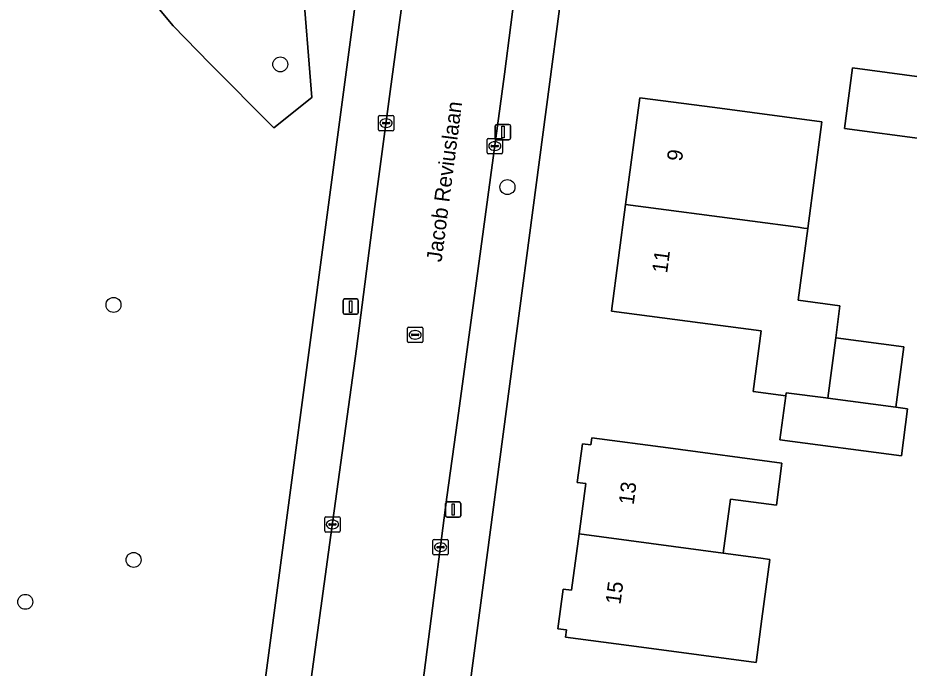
# Model space of a CAD drawing. Extents: x 161258 to 161838, y 380833 to 381727.
# Drawn here: x 161548.6 to 161606.8, y 381525.3 to 381567.9 of the extents above; entities that cross this region are included whole.
import ezdxf

# ---------------------------------------------------------------- set-up
doc = ezdxf.new("R2010")
doc.units = 0
for name, color, linetype in [('IMGEO_Boom', 7, 'Continuous'), ('IMGEO_Erf', 7, 'Continuous'), ('IMGEO_Groenvoorziening', 7, 'Continuous'), ('IMGEO_Kolk', 7, 'Continuous'), ('IMGEO_Lichtmast', 7, 'Continuous'), ('IMGEO_Openbare_ruimte_label', 7, 'Continuous'), ('IMGEO_Pand', 7, 'Continuous'), ('IMGEO_Pand_nummerreeks', 7, 'Continuous'), ('IMGEO_Rijbaan_lokaal_open', 7, 'Continuous'), ('IMGEO_Rioolput', 7, 'Continuous'), ('IMGEO_Voetpad_open', 7, 'Continuous')]:
    doc.layers.add(name, color=color, linetype=linetype)

msp = doc.modelspace()

# ---------------------------------------------------------------- linework, layer by layer
at = {"layer": 'IMGEO_Boom'}
for centre in [(161565.697, 381564.817), (161580.536, 381556.793), (161554.801, 381549.093), (161556.113, 381532.425), (161549.04, 381529.684)]:
    msp.add_circle(centre, 0.489, dxfattribs=at)
at = {"layer": 'IMGEO_Erf'}
msp.add_lwpolyline([(161586.507, 381587.885), (161574.866, 381500), (161571.884, 381477.487), (161571.043, 381470.087), (161570.912, 381467.059)], dxfattribs=at)
for points in [[(161602.559, 381560.618), (161603.084, 381564.583), (161607.608, 381563.983), (161607.615, 381564.037), (161608.035, 381567.205), (161614.975, 381566.286), (161614.563, 381563.116), (161613.567, 381563.248), (161613.045, 381559.228)], [(161587.331, 381548.687), (161588.254, 381555.66), (161589.178, 381562.637), (161594.076, 381561.988), (161601.07, 381561.061), (161600.147, 381554.083), (161599.528, 381549.404), (161602.257, 381549.043), (161601.98, 381546.943), (161606.43, 381546.354), (161605.907, 381542.401), (161606.666, 381542.3), (161606.264, 381539.226), (161598.334, 381540.281), (161598.709, 381543.147), (161596.576, 381543.43), (161597.101, 381547.394), (161592.288, 381548.031)], [(161589.287, 381526.722), (161584.33, 381527.379), (161584.392, 381527.844), (161583.832, 381527.918), (161584.176, 381530.513), (161584.725, 381530.44), (161585.215, 381534.135), (161585.649, 381537.414), (161585.092, 381537.488), (161585.427, 381540.02), (161585.99, 381539.945), (161586.051, 381540.404), (161591.036, 381539.743), (161598.465, 381538.759), (161598.099, 381535.995), (161595.101, 381536.392), (161594.635, 381532.87), (161597.077, 381532.542), (161597.672, 381532.462), (161597.158, 381528.578), (161596.781, 381525.729)]]:
    msp.add_lwpolyline(points, close=True, dxfattribs=at)
at = {"layer": 'IMGEO_Groenvoorziening'}
msp.add_lwpolyline([(161558.161, 381475.388), (161561.438, 381500), (161572.354, 381581.996)], dxfattribs=at)
for points in [[(161552.115, 381575.245), (161558.697, 381567.339), (161561.098, 381564.862), (161565.277, 381560.67), (161567.754, 381562.652), (161567.124, 381570.565), (161568.732, 381573.659), (161569.099, 381576.874), (161568.353, 381578.728), (161564.387, 381577.734), (161553.973, 381576.607)], [(161552.115, 381575.245), (161553.973, 381576.607), (161564.387, 381577.734), (161568.353, 381578.728), (161569.099, 381576.874), (161568.732, 381573.659), (161567.124, 381570.565), (161567.754, 381562.652), (161565.277, 381560.67), (161561.098, 381564.862), (161558.697, 381567.339)]]:
    msp.add_lwpolyline(points, close=True, dxfattribs=at)
at = {"layer": 'IMGEO_Kolk'}
for p, q in [((161572.104, 381560.547), (161572.104, 381561.399)), ((161572.179, 381561.473), (161573.031, 381561.473)), ((161572.406, 381561.016), (161572.804, 381561.016)), ((161572.592, 381561.253), (161572.617, 381561.253)), ((161573.105, 381561.399), (161573.105, 381560.547)), ((161573.031, 381560.473), (161572.179, 381560.473)), ((161572.363, 381560.967), (161572.363, 381560.979)), ((161572.801, 381560.93), (161572.403, 381560.93)), ((161572.615, 381560.693), (161572.59, 381560.693)), ((161572.847, 381560.979), (161572.847, 381560.967)), ((161579.208, 381559.048), (161579.208, 381559.9)), ((161579.283, 381559.974), (161580.135, 381559.974)), ((161580.209, 381559.9), (161580.209, 381559.048)), ((161579.467, 381559.468), (161579.467, 381559.48)), ((161579.905, 381559.431), (161579.507, 381559.431)), ((161579.51, 381559.517), (161579.908, 381559.517)), ((161579.696, 381559.754), (161579.721, 381559.754)), ((161579.951, 381559.48), (161579.951, 381559.468)), ((161580.135, 381558.974), (161579.283, 381558.974)), ((161579.719, 381559.194), (161579.694, 381559.194)), ((161568.601, 381534.317), (161568.601, 381535.169)), ((161568.676, 381535.243), (161569.528, 381535.243)), ((161569.089, 381535.023), (161569.114, 381535.023)), ((161569.602, 381535.169), (161569.602, 381534.317)), ((161569.528, 381534.243), (161568.676, 381534.243)), ((161568.86, 381534.737), (161568.86, 381534.749)), ((161569.298, 381534.7), (161568.9, 381534.7)), ((161568.903, 381534.786), (161569.301, 381534.786)), ((161569.112, 381534.463), (161569.087, 381534.463)), ((161569.344, 381534.749), (161569.344, 381534.737)), ((161575.663, 381532.831), (161575.663, 381533.683)), ((161575.738, 381533.757), (161576.59, 381533.757)), ((161576.664, 381533.683), (161576.664, 381532.831)), ((161575.922, 381533.251), (161575.922, 381533.263)), ((161576.36, 381533.214), (161575.962, 381533.214)), ((161575.965, 381533.3), (161576.363, 381533.3)), ((161576.151, 381533.537), (161576.176, 381533.537)), ((161576.406, 381533.263), (161576.406, 381533.251)), ((161576.59, 381532.757), (161575.738, 381532.757)), ((161576.174, 381532.977), (161576.149, 381532.977))]:
    msp.add_line(p, q, dxfattribs=at)
for points in [[(161572.104, 381560.547), (161572.104, 381561.399)], [(161572.179, 381561.473), (161573.031, 381561.473)], [(161573.105, 381561.399), (161573.105, 381560.547)], [(161573.031, 381560.473), (161572.179, 381560.473)], [(161579.208, 381559.048), (161579.208, 381559.9)], [(161579.283, 381559.974), (161580.135, 381559.974)], [(161580.209, 381559.9), (161580.209, 381559.048)], [(161580.135, 381558.974), (161579.283, 381558.974)], [(161568.601, 381534.317), (161568.601, 381535.169)], [(161568.676, 381535.243), (161569.528, 381535.243)], [(161569.602, 381535.169), (161569.602, 381534.317)], [(161569.528, 381534.243), (161568.676, 381534.243)], [(161575.663, 381532.831), (161575.663, 381533.683)], [(161575.738, 381533.757), (161576.59, 381533.757)], [(161576.664, 381533.683), (161576.664, 381532.831)], [(161576.59, 381532.757), (161575.738, 381532.757)]]:
    msp.add_lwpolyline(points, dxfattribs=at)
for centre, radius, start, end in [((161572.181, 381561.397), 0.0765, 91.55205, 178.44795), ((161572.181, 381561.397), 0.0765, 91.55205, 178.44795), ((161572.403, 381560.976), 0.0403, 85.87752, 175.75265), ((161572.808, 381560.978), 0.0386, 1.73085, 96.63898), ((161573.029, 381561.397), 0.0765, 1.55205, 88.44795), ((161573.029, 381561.397), 0.0765, 1.55205, 88.44795), ((161572.181, 381560.549), 0.0765, 181.55205, 268.44795), ((161572.181, 381560.549), 0.0765, 181.55205, 268.44795), ((161572.4, 381560.966), 0.0366, 178.93798, 274.71019), ((161572.804, 381560.973), 0.043, 264.86636, 352.45326), ((161573.029, 381560.549), 0.0765, 271.55205, 358.44795), ((161573.029, 381560.549), 0.0765, 271.55205, 358.44795), ((161579.285, 381559.898), 0.0765, 91.55205, 178.44795), ((161579.285, 381559.898), 0.0765, 91.55205, 178.44795), ((161580.133, 381559.898), 0.0765, 1.55205, 88.44795), ((161580.133, 381559.898), 0.0765, 1.55205, 88.44795), ((161579.507, 381559.477), 0.0403, 85.87752, 175.75265), ((161579.504, 381559.467), 0.0366, 178.93798, 274.71019), ((161579.908, 381559.474), 0.043, 264.86636, 352.45326), ((161579.912, 381559.479), 0.0386, 1.73085, 96.63898), ((161579.285, 381559.05), 0.0765, 181.55205, 268.44795), ((161579.285, 381559.05), 0.0765, 181.55205, 268.44795), ((161580.133, 381559.05), 0.0765, 271.55205, 358.44795), ((161580.133, 381559.05), 0.0765, 271.55205, 358.44795), ((161568.678, 381535.167), 0.0765, 91.55205, 178.44795), ((161568.678, 381535.167), 0.0765, 91.55205, 178.44795), ((161569.526, 381535.167), 0.0765, 1.55205, 88.44795), ((161569.526, 381535.167), 0.0765, 1.55205, 88.44795), ((161568.678, 381534.319), 0.0765, 181.55205, 268.44795), ((161568.678, 381534.319), 0.0765, 181.55205, 268.44795), ((161568.9, 381534.746), 0.0403, 85.87752, 175.75265), ((161568.897, 381534.736), 0.0366, 178.93798, 274.71019), ((161569.301, 381534.743), 0.043, 264.86636, 352.45326), ((161569.305, 381534.748), 0.0386, 1.73085, 96.63898), ((161569.526, 381534.319), 0.0765, 271.55205, 358.44795), ((161569.526, 381534.319), 0.0765, 271.55205, 358.44795), ((161575.74, 381533.681), 0.0765, 91.55205, 178.44795), ((161575.74, 381533.681), 0.0765, 91.55205, 178.44795), ((161576.588, 381533.681), 0.0765, 1.55205, 88.44795), ((161576.588, 381533.681), 0.0765, 1.55205, 88.44795), ((161575.962, 381533.26), 0.0403, 85.87752, 175.75265), ((161575.959, 381533.25), 0.0366, 178.93798, 274.71019), ((161576.363, 381533.257), 0.043, 264.86636, 352.45326), ((161576.367, 381533.262), 0.0386, 1.73085, 96.63898), ((161575.74, 381532.833), 0.0765, 181.55205, 268.44795), ((161575.74, 381532.833), 0.0765, 181.55205, 268.44795), ((161576.588, 381532.833), 0.0765, 271.55205, 358.44795), ((161576.588, 381532.833), 0.0765, 271.55205, 358.44795)]:
    msp.add_arc(centre, radius, start, end, dxfattribs=at)
for centre, major_axis, ratio, start_param, end_param in [((161572.591, 381560.973), (-0.387, 0.002), 0.722429, 4.712389, 7.853982), ((161572.616, 381560.973), (-0.39, 0.002), 0.717154, 1.570796, 4.712389), ((161579.695, 381559.474), (-0.387, 0.002), 0.722429, 4.712389, 7.853982), ((161579.72, 381559.474), (-0.39, 0.002), 0.717154, 1.570796, 4.712389), ((161569.088, 381534.743), (-0.387, 0.002), 0.722429, 4.712389, 7.853982), ((161569.113, 381534.743), (-0.39, 0.002), 0.717154, 1.570796, 4.712389), ((161576.15, 381533.257), (-0.387, 0.002), 0.722429, 4.712389, 7.853982), ((161576.175, 381533.257), (-0.39, 0.002), 0.717154, 1.570796, 4.712389)]:
    msp.add_ellipse(centre, major_axis=major_axis, ratio=ratio, start_param=start_param, end_param=end_param, dxfattribs=at)
at = {"layer": 'IMGEO_Lichtmast'}
for p, q in [((161579.742, 381559.993), (161579.742, 381560.793)), ((161579.742, 381560.793), (161579.742, 381559.993)), ((161579.842, 381560.893), (161580.632, 381560.893)), ((161580.632, 381560.893), (161579.842, 381560.893)), ((161580.732, 381560.793), (161580.732, 381559.993)), ((161580.732, 381559.993), (161580.732, 381560.793)), ((161580.632, 381559.893), (161579.842, 381559.893)), ((161579.842, 381559.893), (161580.632, 381559.893)), ((161569.797, 381548.58), (161569.797, 381549.38)), ((161569.797, 381549.38), (161569.797, 381548.58)), ((161569.897, 381549.48), (161570.687, 381549.48)), ((161570.687, 381549.48), (161569.897, 381549.48)), ((161570.787, 381549.38), (161570.787, 381548.58)), ((161570.787, 381548.58), (161570.787, 381549.38)), ((161570.687, 381548.48), (161569.897, 381548.48)), ((161569.897, 381548.48), (161570.687, 381548.48)), ((161576.494, 381535.316), (161576.494, 381536.116)), ((161576.494, 381536.116), (161576.494, 381535.316)), ((161576.594, 381536.216), (161577.384, 381536.216)), ((161577.384, 381536.216), (161576.594, 381536.216)), ((161577.484, 381536.116), (161577.484, 381535.316)), ((161577.484, 381535.316), (161577.484, 381536.116)), ((161577.384, 381535.216), (161576.594, 381535.216)), ((161576.594, 381535.216), (161577.384, 381535.216))]:
    msp.add_line(p, q, dxfattribs=at)
for points in [[(161580.162, 381560.768), (161580.312, 381560.768), (161580.312, 381560.018), (161580.162, 381560.018), (161580.162, 381560.768)], [(161570.217, 381549.355), (161570.367, 381549.355), (161570.367, 381548.605), (161570.217, 381548.605), (161570.217, 381549.355)], [(161576.914, 381536.091), (161577.064, 381536.091), (161577.064, 381535.341), (161576.914, 381535.341), (161576.914, 381536.091)]]:
    msp.add_lwpolyline(points, dxfattribs=at)
for centre, start, end in [((161579.842, 381560.793), 90, 180), ((161579.842, 381560.793), 90, 180), ((161580.632, 381560.793), 0, 90), ((161580.632, 381560.793), 360, 90), ((161579.842, 381559.993), 180, 270), ((161579.842, 381559.993), 180, 270), ((161580.632, 381559.993), 270, 0), ((161580.632, 381559.993), 270, 0), ((161569.897, 381549.38), 90, 180), ((161569.897, 381549.38), 90, 180), ((161570.687, 381549.38), 0, 90), ((161570.687, 381549.38), 360, 90), ((161569.897, 381548.58), 180, 270), ((161569.897, 381548.58), 180, 270), ((161570.687, 381548.58), 270, 0), ((161570.687, 381548.58), 270, 0), ((161576.594, 381536.116), 90, 180), ((161576.594, 381536.116), 90, 180), ((161577.384, 381536.116), 0, 90), ((161577.384, 381536.116), 360, 90), ((161576.594, 381535.316), 180, 270), ((161576.594, 381535.316), 180, 270), ((161577.384, 381535.316), 270, 0), ((161577.384, 381535.316), 270, 0)]:
    msp.add_arc(centre, 0.1, start, end, dxfattribs=at)
at = {"layer": 'IMGEO_Pand'}
for points in [[(161613.567, 381563.248), (161607.615, 381564.037), (161607.608, 381563.983), (161603.084, 381564.583), (161602.559, 381560.618), (161613.045, 381559.228)], [(161601.07, 381561.061), (161594.076, 381561.988), (161589.178, 381562.637), (161588.254, 381555.66), (161596.552, 381554.56), (161599.533, 381554.165), (161599.905, 381554.115), (161600.147, 381554.083)], [(161600.147, 381554.083), (161599.905, 381554.115), (161599.533, 381554.165), (161596.552, 381554.56), (161588.254, 381555.66), (161587.331, 381548.687), (161592.288, 381548.031), (161597.101, 381547.394), (161596.576, 381543.43), (161598.709, 381543.147), (161598.736, 381543.355), (161601.323, 381543.011), (161601.463, 381542.992), (161601.98, 381546.943), (161602.257, 381549.043), (161599.528, 381549.404)], [(161606.43, 381546.354), (161601.98, 381546.943), (161601.463, 381542.992), (161605.907, 381542.401)], [(161606.666, 381542.3), (161605.907, 381542.401), (161601.463, 381542.992), (161601.323, 381543.011), (161598.736, 381543.355), (161598.709, 381543.147), (161598.334, 381540.281), (161606.264, 381539.226)], [(161594.635, 381532.87), (161595.101, 381536.392), (161598.099, 381535.995), (161598.465, 381538.759), (161591.036, 381539.743), (161586.051, 381540.404), (161585.99, 381539.945), (161585.427, 381540.02), (161585.092, 381537.488), (161585.649, 381537.414), (161585.215, 381534.135)], [(161594.635, 381532.87), (161585.215, 381534.135), (161584.725, 381530.44), (161584.176, 381530.513), (161583.832, 381527.918), (161584.392, 381527.844), (161584.33, 381527.379), (161589.287, 381526.722), (161596.781, 381525.729), (161597.158, 381528.578), (161597.672, 381532.462), (161597.077, 381532.542)]]:
    msp.add_lwpolyline(points, close=True, dxfattribs=at)
at = {"layer": 'IMGEO_Rijbaan_lokaal_open'}
for points in [[(161574.137, 381572.407), (161572.882, 381563.041), (161571.88, 381555.532), (161570.675, 381546.225), (161569.138, 381534.992), (161567.769, 381525.137), (161566.277, 381513.264), (161564.97, 381503.589), (161564.461, 381500)], [(161571.805, 381500), (161572.723, 381506.947), (161573.416, 381512.187), (161574.519, 381520.584), (161574.905, 381523.52), (161575.385, 381527.238), (161576.585, 381536.522), (161577.269, 381541.528), (161578.342, 381549.389), (161580.345, 381564.178), (161581.163, 381570.648)]]:
    msp.add_lwpolyline(points, dxfattribs=at)
at = {"layer": 'IMGEO_Rioolput'}
for p, q in [((161574.079, 381547.636), (161574.931, 381547.636)), ((161574.004, 381546.71), (161574.004, 381547.562)), ((161574.263, 381547.13), (161574.263, 381547.142)), ((161574.701, 381547.093), (161574.303, 381547.093)), ((161574.306, 381547.179), (161574.704, 381547.179)), ((161574.492, 381547.416), (161574.517, 381547.416)), ((161574.747, 381547.142), (161574.747, 381547.13)), ((161575.005, 381547.562), (161575.005, 381546.71)), ((161574.931, 381546.636), (161574.079, 381546.636)), ((161574.515, 381546.856), (161574.49, 381546.856))]:
    msp.add_line(p, q, dxfattribs=at)
for points in [[(161574.079, 381547.636), (161574.931, 381547.636)], [(161574.004, 381546.71), (161574.004, 381547.562)], [(161575.005, 381547.562), (161575.005, 381546.71)], [(161574.931, 381546.636), (161574.079, 381546.636)]]:
    msp.add_lwpolyline(points, dxfattribs=at)
for centre, radius, start, end in [((161574.081, 381547.56), 0.0765, 91.55205, 178.44795), ((161574.081, 381547.56), 0.0765, 91.55205, 178.44795), ((161574.929, 381547.56), 0.0765, 1.55205, 88.44795), ((161574.929, 381547.56), 0.0765, 1.55205, 88.44795), ((161574.303, 381547.139), 0.0403, 85.87752, 175.75265), ((161574.3, 381547.129), 0.0366, 178.93798, 274.71019), ((161574.704, 381547.136), 0.043, 264.86636, 352.45326), ((161574.708, 381547.141), 0.0386, 1.73085, 96.63898), ((161574.081, 381546.712), 0.0765, 181.55205, 268.44795), ((161574.081, 381546.712), 0.0765, 181.55205, 268.44795), ((161574.929, 381546.712), 0.0765, 271.55205, 358.44795), ((161574.929, 381546.712), 0.0765, 271.55205, 358.44795)]:
    msp.add_arc(centre, radius, start, end, dxfattribs=at)
for centre, major_axis, ratio, start_param, end_param in [((161574.491, 381547.136), (-0.387, 0.002), 0.722429, 4.712389, 7.853982), ((161574.516, 381547.136), (-0.39, 0.002), 0.717154, 1.570796, 4.712389)]:
    msp.add_ellipse(centre, major_axis=major_axis, ratio=ratio, start_param=start_param, end_param=end_param, dxfattribs=at)
at = {"layer": 'IMGEO_Voetpad_open'}
for points in [[(161569.179, 381453.691), (161571.043, 381470.087), (161571.884, 381477.487), (161574.866, 381500), (161586.507, 381587.885)], [(161586.507, 381587.885), (161583.151, 381586.547), (161583.035, 381585.721), (161582.456, 381581.501), (161581.742, 381575.234), (161581.163, 381570.648), (161580.345, 381564.178), (161578.342, 381549.389), (161577.269, 381541.528), (161576.585, 381536.522), (161575.385, 381527.238), (161574.905, 381523.52), (161574.519, 381520.584), (161573.416, 381512.187), (161572.723, 381506.947), (161571.805, 381500)], [(161561.767, 381479.974), (161562.472, 381485.086), (161563.551, 381493.584), (161564.461, 381500), (161564.97, 381503.589), (161566.277, 381513.264), (161567.769, 381525.137), (161569.138, 381534.992), (161570.675, 381546.225), (161571.88, 381555.532), (161572.882, 381563.041), (161574.137, 381572.407), (161575.172, 381580.435), (161575.751, 381584.539), (161576.004, 381586.446), (161576.131, 381587.471)], [(161572.877, 381585.329), (161572.824, 381584.999), (161572.395, 381582.307), (161572.354, 381581.996), (161561.438, 381500), (161558.161, 381475.388)]]:
    msp.add_lwpolyline(points, dxfattribs=at)

# ---------------------------------------------------------------- texts
at = {"layer": 'IMGEO_Openbare_ruimte_label'}
msp.add_text('Jacob Reviuslaan', height=1, rotation=82.64762, dxfattribs=at).set_placement((161576.228, 381551.86))
at = {"layer": 'IMGEO_Pand_nummerreeks'}
for s, rotation, p in [('9', 82.46009, (161591.932, 381558.446)), ('11', 82.46009, (161590.963, 381551.128)), ('13', 82.47308, (161588.776, 381535.989)), ('15', 82.47155, (161587.916, 381529.476))]:
    msp.add_text(s, height=1, rotation=rotation, dxfattribs=at).set_placement(p)

doc.saveas('drawing.dxf')
